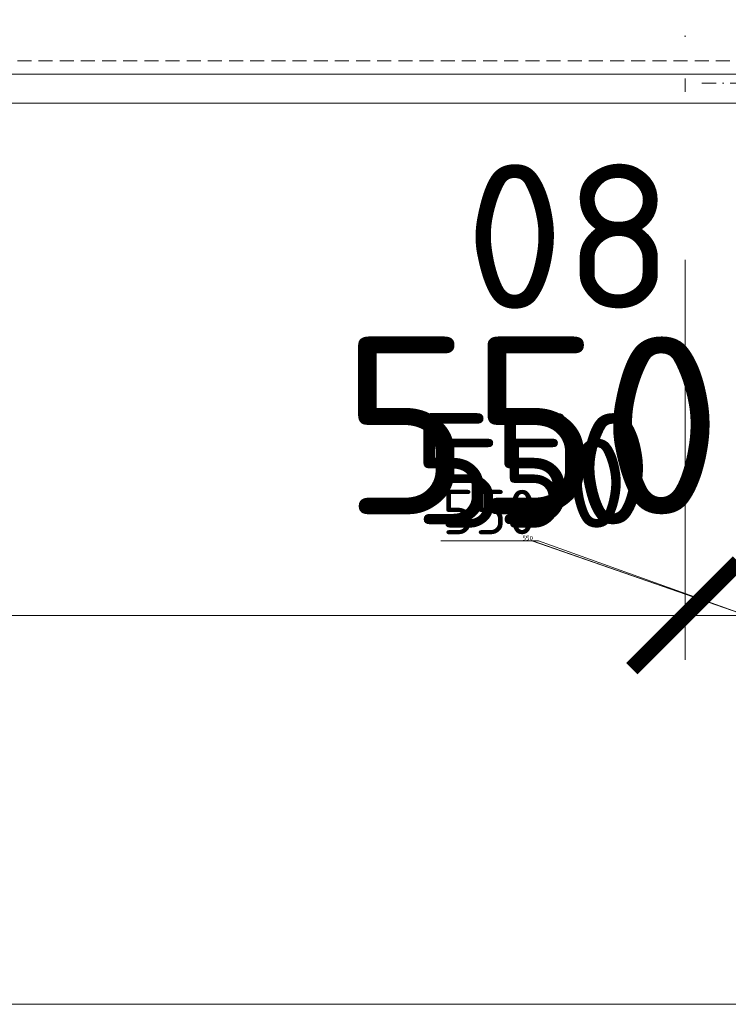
# Model space of a CAD drawing. Header units: millimetres. Extents: x -1695604 to 5289369, y -1488057 to 2187451.
# Tile 550 of 656: x 375005 to 378194, y 144775 to 149205. Entities that reach past the tile are written whole.
import ezdxf

# ---------------------------------------------------------------- set-up
doc = ezdxf.new("R2010")
doc.units = ezdxf.units.MM
for name, pattern in [('CENTERX2', [101.6, 63.5, -12.7, 12.7, -12.7]), ('DASHDOT', [25.4, 12.7, -6.35, 0, -6.35]), ('DASHED', [19.05, 12.7, -6.35]), ('HIDDEN', [9.525, 6.35, -3.175])]:
    doc.linetypes.add(name, pattern=pattern)
doc.layers.get('Defpoints').update_dxf_attribs({"color": 8})
for name, color, linetype, lineweight in [('A99_N_kce-pod', 7, 'DASHED', 20), ('A99_N_koty-200', 5, 'Continuous', 5), ('A99_N_koty-200 @ 1', 5, 'Continuous', 5), ('A99_N_koty-200 @ 10', 5, 'Continuous', 5), ('A99_N_koty-200 @ 100', 5, 'Continuous', 5), ('A99_N_koty-200 @ 200', 5, 'Continuous', 5), ('A99_N_koty-200 @ 250 (1)', 5, 'Continuous', 5), ('A99_N_koty-200 @ 250 (2)', 5, 'Continuous', 5), ('A99_N_koty-200 @ 400', 5, 'Continuous', 5), ('A99_N_txt-popis-200', 240, 'Continuous', 5), ('A99_S_kce-pohl', 7, 'Continuous', 5), ('A99_S_osy', 1, 'CENTERX2', 5)]:
    doc.layers.add(name, color=color, linetype=linetype, lineweight=lineweight)
doc.styles.add('A99_kota', font='isocpeur.ttf', dxfattribs={"height": 2})
doc.styles.add('ad_popis 100', font='isocpeur.ttf', dxfattribs={"height": 200})
doc.dimstyles.new('A99_kota_200 new', dxfattribs={"dimscale": 200, "dimtxt": 2, "dimasz": 1.2, "dimexe": 0.5, "dimexo": 1.5, "dimgap": 0.3, "dimtad": 1, "dimdec": 0, "dimzin": 3, "dimdsep": 46, "dimtxsty": 'A99_kota', "dimblk": 'ARCHTICK', "dimcen": 2.5, "dimazin": 2, "dimtfac": 0.75, "dimtdec": 0, "dimtmove": 2, "dimatfit": 0, "dimfxl": 0, "dimtolj": 1, "dimtzin": 0, "dimlwd": 5, "dimlwe": 5, "dimarcsym": 0})

# ---------------------------------------------------------------- blocks, each defined once
blk = doc.blocks.new('_ArchTick')
at = {"color": 0, "linetype": 'ByBlock', "const_width": 0.15}
blk.add_lwpolyline([(-0.5, -0.5), (0.5, 0.5)], dxfattribs=at)
blk = doc.blocks.new('*D4608')
at = {"layer": 'A99_N_koty-200', "color": 0, "linetype": 'Continuous', "lineweight": 5, "ltscale": 10, "transparency": 16777216}
for p, q in [((366000, 146925), (366000, 146475)), ((378000, 146925), (378000, 146475)), ((378000, 146525), (366000, 146525))]:
    blk.add_line(p, q, dxfattribs=at)
at = {"layer": 'Defpoints', "color": 0, "linetype": 'Continuous', "lineweight": 18, "ltscale": 10, "transparency": 16777216}
for p in [(366000, 149400), (378000, 149400), (366000, 146525)]:
    blk.add_point(p, dxfattribs=at)
at = {"layer": 'A99_N_koty-200', "color": 0, "linetype": 'Continuous', "lineweight": 5, "ltscale": 10, "transparency": 16777216, "xscale": 120, "yscale": 120, "zscale": 120, "rotation": 180}
blk.add_blockref('_ArchTick', (366000, 146525), dxfattribs=at)
at = {"layer": 'A99_N_koty-200', "color": 0, "linetype": 'Continuous', "lineweight": 5, "ltscale": 10, "transparency": 16777216, "xscale": 120, "yscale": 120, "zscale": 120}
blk.add_blockref('_ArchTick', (378000, 146525), dxfattribs=at)
at = {"layer": 'A99_N_koty-200', "color": 0, "linetype": 'Continuous', "ltscale": 10, "transparency": 16777216, "insert": (372000, 146655), "char_height": 200, "attachment_point": 5, "style": 'A99_kota'}
blk.add_mtext('\\A1;12000', dxfattribs=at)
blk = doc.blocks.new('*D4609')
at = {"layer": 'A99_N_koty-200', "color": 0, "linetype": 'Continuous', "lineweight": 5, "ltscale": 10, "transparency": 16777216}
for p, q in [((366000, 147325), (366000, 146425)), ((378000, 147325), (378000, 146425)), ((378000, 146525), (366000, 146525))]:
    blk.add_line(p, q, dxfattribs=at)
at = {"layer": 'Defpoints', "color": 0, "linetype": 'Continuous', "lineweight": 18, "ltscale": 10, "transparency": 16777216}
for p in [(366000, 149400), (378000, 149400), (366000, 146525)]:
    blk.add_point(p, dxfattribs=at)
at = {"layer": 'A99_N_koty-200', "color": 0, "linetype": 'Continuous', "lineweight": 5, "ltscale": 10, "transparency": 16777216, "xscale": 240, "yscale": 240, "zscale": 240, "rotation": 180}
blk.add_blockref('_ArchTick', (366000, 146525), dxfattribs=at)
at = {"layer": 'A99_N_koty-200', "color": 0, "linetype": 'Continuous', "lineweight": 5, "ltscale": 10, "transparency": 16777216, "xscale": 240, "yscale": 240, "zscale": 240}
blk.add_blockref('_ArchTick', (378000, 146525), dxfattribs=at)
at = {"layer": 'A99_N_koty-200', "color": 0, "linetype": 'Continuous', "ltscale": 10, "transparency": 16777216, "insert": (372000, 146785), "char_height": 400, "attachment_point": 5, "style": 'A99_kota'}
blk.add_mtext('\\A1;12000', dxfattribs=at)
blk = doc.blocks.new('*D4610')
at = {"layer": 'A99_N_koty-200', "color": 0, "linetype": 'Continuous', "lineweight": 5, "ltscale": 10, "transparency": 16777216}
for p, q in [((366000, 146529), (366000, 146524.5)), ((378000, 146525), (366000, 146525)), ((378000, 146529), (378000, 146524.5))]:
    blk.add_line(p, q, dxfattribs=at)
at = {"layer": 'Defpoints', "color": 0, "linetype": 'Continuous', "lineweight": 18, "ltscale": 10, "transparency": 16777216}
for p in [(366000, 149400), (378000, 149400), (366000, 146525)]:
    blk.add_point(p, dxfattribs=at)
at = {"layer": 'A99_N_koty-200', "color": 0, "linetype": 'Continuous', "lineweight": 5, "ltscale": 10, "transparency": 16777216, "xscale": 1.2, "yscale": 1.2, "zscale": 1.2, "rotation": 180}
blk.add_blockref('_ArchTick', (366000, 146525), dxfattribs=at)
at = {"layer": 'A99_N_koty-200', "color": 0, "linetype": 'Continuous', "lineweight": 5, "ltscale": 10, "transparency": 16777216, "xscale": 1.2, "yscale": 1.2, "zscale": 1.2}
blk.add_blockref('_ArchTick', (378000, 146525), dxfattribs=at)
at = {"layer": 'A99_N_koty-200', "color": 0, "linetype": 'Continuous', "ltscale": 10, "transparency": 16777216, "insert": (372000, 146526.3), "char_height": 2, "attachment_point": 5, "style": 'A99_kota'}
blk.add_mtext('\\A1;12000', dxfattribs=at)
blk = doc.blocks.new('*D4611')
at = {"layer": 'A99_N_koty-200', "color": 0, "linetype": 'Continuous', "lineweight": 5, "ltscale": 10, "transparency": 16777216}
for p, q in [((366000, 148125), (366000, 146325)), ((378000, 148125), (378000, 146325)), ((378000, 146525), (366000, 146525))]:
    blk.add_line(p, q, dxfattribs=at)
at = {"layer": 'Defpoints', "color": 0, "linetype": 'Continuous', "lineweight": 18, "ltscale": 10, "transparency": 16777216}
for p in [(366000, 149400), (378000, 149400), (366000, 146525)]:
    blk.add_point(p, dxfattribs=at)
at = {"layer": 'A99_N_koty-200', "color": 0, "linetype": 'Continuous', "lineweight": 5, "ltscale": 10, "transparency": 16777216, "xscale": 480, "yscale": 480, "zscale": 480, "rotation": 180}
blk.add_blockref('_ArchTick', (366000, 146525), dxfattribs=at)
at = {"layer": 'A99_N_koty-200', "color": 0, "linetype": 'Continuous', "lineweight": 5, "ltscale": 10, "transparency": 16777216, "xscale": 480, "yscale": 480, "zscale": 480}
blk.add_blockref('_ArchTick', (378000, 146525), dxfattribs=at)
at = {"layer": 'A99_N_koty-200', "color": 0, "linetype": 'Continuous', "ltscale": 10, "transparency": 16777216, "insert": (372000, 147045), "char_height": 800, "attachment_point": 5, "style": 'A99_kota'}
blk.add_mtext('\\A1;12000', dxfattribs=at)
blk = doc.blocks.new('*D4612')
at = {"layer": 'A99_N_koty-200', "color": 0, "linetype": 'Continuous', "lineweight": 5, "ltscale": 10, "transparency": 16777216}
for p, q in [((366000, 146565), (366000, 146520)), ((378000, 146565), (378000, 146520)), ((378000, 146525), (366000, 146525))]:
    blk.add_line(p, q, dxfattribs=at)
at = {"layer": 'Defpoints', "color": 0, "linetype": 'Continuous', "lineweight": 18, "ltscale": 10, "transparency": 16777216}
for p in [(366000, 149400), (378000, 149400), (366000, 146525)]:
    blk.add_point(p, dxfattribs=at)
at = {"layer": 'A99_N_koty-200', "color": 0, "linetype": 'Continuous', "lineweight": 5, "ltscale": 10, "transparency": 16777216, "xscale": 12, "yscale": 12, "zscale": 12, "rotation": 180}
blk.add_blockref('_ArchTick', (366000, 146525), dxfattribs=at)
at = {"layer": 'A99_N_koty-200', "color": 0, "linetype": 'Continuous', "lineweight": 5, "ltscale": 10, "transparency": 16777216, "xscale": 12, "yscale": 12, "zscale": 12}
blk.add_blockref('_ArchTick', (378000, 146525), dxfattribs=at)
at = {"layer": 'A99_N_koty-200', "color": 0, "linetype": 'Continuous', "ltscale": 10, "transparency": 16777216, "insert": (372000, 146538), "char_height": 20, "attachment_point": 5, "style": 'A99_kota'}
blk.add_mtext('\\A1;12000', dxfattribs=at)
blk = doc.blocks.new('*D4613')
at = {"layer": 'A99_N_koty-200', "color": 0, "linetype": 'Continuous', "lineweight": 5, "ltscale": 10, "transparency": 16777216}
for p, q in [((366000, 147525), (366000, 146400)), ((378000, 147525), (378000, 146400)), ((378000, 146525), (366000, 146525))]:
    blk.add_line(p, q, dxfattribs=at)
at = {"layer": 'Defpoints', "color": 0, "linetype": 'Continuous', "lineweight": 18, "ltscale": 10, "transparency": 16777216}
for p in [(366000, 149400), (378000, 149400), (366000, 146525)]:
    blk.add_point(p, dxfattribs=at)
at = {"layer": 'A99_N_koty-200', "color": 0, "linetype": 'Continuous', "lineweight": 5, "ltscale": 10, "transparency": 16777216, "xscale": 300, "yscale": 300, "zscale": 300, "rotation": 180}
blk.add_blockref('_ArchTick', (366000, 146525), dxfattribs=at)
at = {"layer": 'A99_N_koty-200', "color": 0, "linetype": 'Continuous', "lineweight": 5, "ltscale": 10, "transparency": 16777216, "xscale": 300, "yscale": 300, "zscale": 300}
blk.add_blockref('_ArchTick', (378000, 146525), dxfattribs=at)
at = {"layer": 'A99_N_koty-200', "color": 0, "linetype": 'Continuous', "ltscale": 10, "transparency": 16777216, "insert": (372000, 146850), "char_height": 500, "attachment_point": 5, "style": 'A99_kota'}
blk.add_mtext('\\A1;12000', dxfattribs=at)
blk = doc.blocks.new('*D4614')
at = {"layer": 'A99_N_koty-200', "color": 0, "linetype": 'Continuous', "lineweight": 5, "ltscale": 10, "transparency": 16777216}
for p, q in [((366000, 147525), (366000, 146400)), ((378000, 147525), (378000, 146400)), ((378000, 146525), (366000, 146525))]:
    blk.add_line(p, q, dxfattribs=at)
at = {"layer": 'Defpoints', "color": 0, "linetype": 'Continuous', "lineweight": 18, "ltscale": 10, "transparency": 16777216}
for p in [(366000, 149400), (378000, 149400), (366000, 146525)]:
    blk.add_point(p, dxfattribs=at)
at = {"layer": 'A99_N_koty-200', "color": 0, "linetype": 'Continuous', "lineweight": 5, "ltscale": 10, "transparency": 16777216, "xscale": 300, "yscale": 300, "zscale": 300, "rotation": 180}
blk.add_blockref('_ArchTick', (366000, 146525), dxfattribs=at)
at = {"layer": 'A99_N_koty-200', "color": 0, "linetype": 'Continuous', "lineweight": 5, "ltscale": 10, "transparency": 16777216, "xscale": 300, "yscale": 300, "zscale": 300}
blk.add_blockref('_ArchTick', (378000, 146525), dxfattribs=at)
at = {"layer": 'A99_N_koty-200', "color": 0, "linetype": 'Continuous', "ltscale": 10, "transparency": 16777216, "insert": (372000, 146850), "char_height": 500, "attachment_point": 5, "style": 'A99_kota'}
blk.add_mtext('\\A1;12000', dxfattribs=at)
blk = doc.blocks.new('*D4616')
at = {"layer": 'A99_N_koty-200', "color": 0, "linetype": 'Continuous', "lineweight": 5, "ltscale": 10, "transparency": 16777216}
for p, q in [((378000, 146925), (378000, 146475)), ((378550, 146925), (378550, 146475)), ((377340, 146860), (376900, 146860)), ((378275, 146525), (377340, 146860)), ((378000, 146525), (377880, 146525)), ((378550, 146525), (378000, 146525)), ((378550, 146525), (378000, 146525)), ((378550, 146525), (378670, 146525))]:
    blk.add_line(p, q, dxfattribs=at)
at = {"layer": 'Defpoints', "color": 0, "linetype": 'Continuous', "lineweight": 18, "ltscale": 10, "transparency": 16777216}
for p in [(378000, 149400), (378550, 149400), (378000, 146525)]:
    blk.add_point(p, dxfattribs=at)
at = {"layer": 'A99_N_koty-200', "color": 0, "linetype": 'Continuous', "lineweight": 5, "ltscale": 10, "transparency": 16777216, "xscale": 120, "yscale": 120, "zscale": 120}
blk.add_blockref('_ArchTick', (378000, 146525), dxfattribs=at)
at = {"layer": 'A99_N_koty-200', "color": 0, "linetype": 'Continuous', "lineweight": 5, "ltscale": 10, "transparency": 16777216, "xscale": 120, "yscale": 120, "zscale": 120, "rotation": 180}
blk.add_blockref('_ArchTick', (378550, 146525), dxfattribs=at)
at = {"layer": 'A99_N_koty-200', "color": 0, "linetype": 'Continuous', "ltscale": 10, "transparency": 16777216, "insert": (377120, 146990), "char_height": 200, "attachment_point": 5, "style": 'A99_kota'}
blk.add_mtext('\\A1;550', dxfattribs=at)
blk = doc.blocks.new('*D4617')
at = {"layer": 'A99_N_koty-200', "color": 0, "linetype": 'Continuous', "lineweight": 5, "ltscale": 10, "transparency": 16777216}
for p, q in [((378000, 147325), (378000, 146425)), ((378550, 147325), (378550, 146425)), ((378000, 146525), (377760, 146525)), ((378550, 146525), (378000, 146525)), ((378550, 146525), (378790, 146525))]:
    blk.add_line(p, q, dxfattribs=at)
at = {"layer": 'Defpoints', "color": 0, "linetype": 'Continuous', "lineweight": 18, "ltscale": 10, "transparency": 16777216}
for p in [(378000, 149400), (378550, 149400), (378000, 146525)]:
    blk.add_point(p, dxfattribs=at)
at = {"layer": 'A99_N_koty-200', "color": 0, "linetype": 'Continuous', "lineweight": 5, "ltscale": 10, "transparency": 16777216, "xscale": 240, "yscale": 240, "zscale": 240}
blk.add_blockref('_ArchTick', (378000, 146525), dxfattribs=at)
at = {"layer": 'A99_N_koty-200', "color": 0, "linetype": 'Continuous', "lineweight": 5, "ltscale": 10, "transparency": 16777216, "xscale": 240, "yscale": 240, "zscale": 240, "rotation": 180}
blk.add_blockref('_ArchTick', (378550, 146525), dxfattribs=at)
at = {"layer": 'A99_N_koty-200', "color": 0, "linetype": 'Continuous', "ltscale": 10, "transparency": 16777216, "insert": (377310, 147120), "char_height": 400, "attachment_point": 5, "style": 'A99_kota'}
blk.add_mtext('\\A1;550', dxfattribs=at)
blk = doc.blocks.new('*D4618')
at = {"layer": 'A99_N_koty-200', "color": 0, "linetype": 'Continuous', "lineweight": 5, "ltscale": 10, "transparency": 16777216}
for p, q in [((377310.3, 146860), (377305.9, 146860)), ((378275, 146525), (377310.3, 146860)), ((378000, 146525), (377998.8, 146525)), ((378000, 146529), (378000, 146524.5)), ((378550, 146525), (378000, 146525)), ((378550, 146525), (378000, 146525)), ((378550, 146529), (378550, 146524.5)), ((378550, 146525), (378551.2, 146525))]:
    blk.add_line(p, q, dxfattribs=at)
at = {"layer": 'Defpoints', "color": 0, "linetype": 'Continuous', "lineweight": 18, "ltscale": 10, "transparency": 16777216}
for p in [(378000, 149400), (378550, 149400), (378000, 146525)]:
    blk.add_point(p, dxfattribs=at)
at = {"layer": 'A99_N_koty-200', "color": 0, "linetype": 'Continuous', "lineweight": 5, "ltscale": 10, "transparency": 16777216, "xscale": 1.2, "yscale": 1.2, "zscale": 1.2}
blk.add_blockref('_ArchTick', (378000, 146525), dxfattribs=at)
at = {"layer": 'A99_N_koty-200', "color": 0, "linetype": 'Continuous', "lineweight": 5, "ltscale": 10, "transparency": 16777216, "xscale": 1.2, "yscale": 1.2, "zscale": 1.2, "rotation": 180}
blk.add_blockref('_ArchTick', (378550, 146525), dxfattribs=at)
at = {"layer": 'A99_N_koty-200', "color": 0, "linetype": 'Continuous', "ltscale": 10, "transparency": 16777216, "insert": (377308.1, 146861.3), "char_height": 2, "attachment_point": 5, "style": 'A99_kota'}
blk.add_mtext('\\A1;550', dxfattribs=at)
blk = doc.blocks.new('*D4619')
at = {"layer": 'A99_N_koty-200', "color": 0, "linetype": 'Continuous', "lineweight": 5, "ltscale": 10, "transparency": 16777216}
for p, q in [((378000, 148125), (378000, 146325)), ((378550, 148125), (378550, 146325)), ((378000, 146525), (377520, 146525)), ((378550, 146525), (378000, 146525)), ((378550, 146525), (379030, 146525))]:
    blk.add_line(p, q, dxfattribs=at)
at = {"layer": 'Defpoints', "color": 0, "linetype": 'Continuous', "lineweight": 18, "ltscale": 10, "transparency": 16777216}
for p in [(378000, 149400), (378550, 149400), (378000, 146525)]:
    blk.add_point(p, dxfattribs=at)
at = {"layer": 'A99_N_koty-200', "color": 0, "linetype": 'Continuous', "lineweight": 5, "ltscale": 10, "transparency": 16777216, "xscale": 480, "yscale": 480, "zscale": 480}
blk.add_blockref('_ArchTick', (378000, 146525), dxfattribs=at)
at = {"layer": 'A99_N_koty-200', "color": 0, "linetype": 'Continuous', "lineweight": 5, "ltscale": 10, "transparency": 16777216, "xscale": 480, "yscale": 480, "zscale": 480, "rotation": 180}
blk.add_blockref('_ArchTick', (378550, 146525), dxfattribs=at)
at = {"layer": 'A99_N_koty-200', "color": 0, "linetype": 'Continuous', "ltscale": 10, "transparency": 16777216, "insert": (377310, 147380), "char_height": 800, "attachment_point": 5, "style": 'A99_kota'}
blk.add_mtext('\\A1;550', dxfattribs=at)
blk = doc.blocks.new('*D4620')
at = {"layer": 'A99_N_koty-200', "color": 0, "linetype": 'Continuous', "lineweight": 5, "ltscale": 10, "transparency": 16777216}
for p, q in [((377313, 146860), (377269, 146860)), ((378275, 146525), (377313, 146860)), ((378000, 146565), (378000, 146520)), ((378550, 146565), (378550, 146520)), ((378000, 146525), (377988, 146525)), ((378550, 146525), (378000, 146525)), ((378550, 146525), (378000, 146525)), ((378550, 146525), (378562, 146525))]:
    blk.add_line(p, q, dxfattribs=at)
at = {"layer": 'Defpoints', "color": 0, "linetype": 'Continuous', "lineweight": 18, "ltscale": 10, "transparency": 16777216}
for p in [(378000, 149400), (378550, 149400), (378000, 146525)]:
    blk.add_point(p, dxfattribs=at)
at = {"layer": 'A99_N_koty-200', "color": 0, "linetype": 'Continuous', "lineweight": 5, "ltscale": 10, "transparency": 16777216, "xscale": 12, "yscale": 12, "zscale": 12}
blk.add_blockref('_ArchTick', (378000, 146525), dxfattribs=at)
at = {"layer": 'A99_N_koty-200', "color": 0, "linetype": 'Continuous', "lineweight": 5, "ltscale": 10, "transparency": 16777216, "xscale": 12, "yscale": 12, "zscale": 12, "rotation": 180}
blk.add_blockref('_ArchTick', (378550, 146525), dxfattribs=at)
at = {"layer": 'A99_N_koty-200', "color": 0, "linetype": 'Continuous', "ltscale": 10, "transparency": 16777216, "insert": (377291, 146873), "char_height": 20, "attachment_point": 5, "style": 'A99_kota'}
blk.add_mtext('\\A1;550', dxfattribs=at)
blk = doc.blocks.new('*D4621')
at = {"layer": 'A99_N_koty-200', "color": 0, "linetype": 'Continuous', "lineweight": 5, "ltscale": 10, "transparency": 16777216}
for p, q in [((378000, 147525), (378000, 146400)), ((378550, 147525), (378550, 146400)), ((378000, 146525), (377700, 146525)), ((378550, 146525), (378000, 146525)), ((378550, 146525), (378850, 146525))]:
    blk.add_line(p, q, dxfattribs=at)
at = {"layer": 'Defpoints', "color": 0, "linetype": 'Continuous', "lineweight": 18, "ltscale": 10, "transparency": 16777216}
for p in [(378000, 149400), (378550, 149400), (378000, 146525)]:
    blk.add_point(p, dxfattribs=at)
at = {"layer": 'A99_N_koty-200', "color": 0, "linetype": 'Continuous', "lineweight": 5, "ltscale": 10, "transparency": 16777216, "xscale": 300, "yscale": 300, "zscale": 300}
blk.add_blockref('_ArchTick', (378000, 146525), dxfattribs=at)
at = {"layer": 'A99_N_koty-200', "color": 0, "linetype": 'Continuous', "lineweight": 5, "ltscale": 10, "transparency": 16777216, "xscale": 300, "yscale": 300, "zscale": 300, "rotation": 180}
blk.add_blockref('_ArchTick', (378550, 146525), dxfattribs=at)
at = {"layer": 'A99_N_koty-200', "color": 0, "linetype": 'Continuous', "ltscale": 10, "transparency": 16777216, "insert": (377310, 147185), "char_height": 500, "attachment_point": 5, "style": 'A99_kota'}
blk.add_mtext('\\A1;550', dxfattribs=at)
blk = doc.blocks.new('*D4622')
at = {"layer": 'A99_N_koty-200', "color": 0, "linetype": 'Continuous', "lineweight": 5, "ltscale": 10, "transparency": 16777216}
for p, q in [((378000, 147525), (378000, 146400)), ((378550, 147525), (378550, 146400)), ((378000, 146525), (377700, 146525)), ((378550, 146525), (378000, 146525)), ((378550, 146525), (378850, 146525))]:
    blk.add_line(p, q, dxfattribs=at)
at = {"layer": 'Defpoints', "color": 0, "linetype": 'Continuous', "lineweight": 18, "ltscale": 10, "transparency": 16777216}
for p in [(378000, 149400), (378550, 149400), (378000, 146525)]:
    blk.add_point(p, dxfattribs=at)
at = {"layer": 'A99_N_koty-200', "color": 0, "linetype": 'Continuous', "lineweight": 5, "ltscale": 10, "transparency": 16777216, "xscale": 300, "yscale": 300, "zscale": 300}
blk.add_blockref('_ArchTick', (378000, 146525), dxfattribs=at)
at = {"layer": 'A99_N_koty-200', "color": 0, "linetype": 'Continuous', "lineweight": 5, "ltscale": 10, "transparency": 16777216, "xscale": 300, "yscale": 300, "zscale": 300, "rotation": 180}
blk.add_blockref('_ArchTick', (378550, 146525), dxfattribs=at)
at = {"layer": 'A99_N_koty-200', "color": 0, "linetype": 'Continuous', "ltscale": 10, "transparency": 16777216, "insert": (377310, 147185), "char_height": 500, "attachment_point": 5, "style": 'A99_kota'}
blk.add_mtext('\\A1;550', dxfattribs=at)
blk = doc.blocks.new('*D4672')
at = {"layer": 'A99_N_koty-200', "color": 0, "linetype": 'Continuous', "lineweight": 5, "ltscale": 10, "transparency": 16777216}
for p, q in [((299400, 145175), (299400, 144725)), ((438875.5, 145175), (438875.5, 144725)), ((438875.5, 144775), (299400, 144775))]:
    blk.add_line(p, q, dxfattribs=at)
at = {"layer": 'Defpoints', "color": 0, "linetype": 'Continuous', "lineweight": 18, "ltscale": 10, "transparency": 16777216}
for p in [(299400, 148705), (438875.5, 148705), (299400, 144775)]:
    blk.add_point(p, dxfattribs=at)
at = {"layer": 'A99_N_koty-200', "color": 0, "linetype": 'Continuous', "lineweight": 5, "ltscale": 10, "transparency": 16777216, "xscale": 120, "yscale": 120, "zscale": 120, "rotation": 180}
blk.add_blockref('_ArchTick', (299400, 144775), dxfattribs=at)
at = {"layer": 'A99_N_koty-200', "color": 0, "linetype": 'Continuous', "lineweight": 5, "ltscale": 10, "transparency": 16777216, "xscale": 120, "yscale": 120, "zscale": 120}
blk.add_blockref('_ArchTick', (438875.5, 144775), dxfattribs=at)
at = {"layer": 'A99_N_koty-200', "color": 0, "linetype": 'Continuous', "ltscale": 10, "transparency": 16777216, "insert": (369137.8, 144905), "char_height": 200, "attachment_point": 5, "style": 'A99_kota'}
blk.add_mtext('\\A1;139476', dxfattribs=at)
blk = doc.blocks.new('*D4673')
at = {"layer": 'A99_N_koty-200', "color": 0, "linetype": 'Continuous', "lineweight": 5, "ltscale": 10, "transparency": 16777216}
for p, q in [((299400, 145575), (299400, 144675)), ((438875.5, 145575), (438875.5, 144675)), ((438875.5, 144775), (299400, 144775))]:
    blk.add_line(p, q, dxfattribs=at)
at = {"layer": 'Defpoints', "color": 0, "linetype": 'Continuous', "lineweight": 18, "ltscale": 10, "transparency": 16777216}
for p in [(299400, 148705), (438875.5, 148705), (299400, 144775)]:
    blk.add_point(p, dxfattribs=at)
at = {"layer": 'A99_N_koty-200', "color": 0, "linetype": 'Continuous', "lineweight": 5, "ltscale": 10, "transparency": 16777216, "xscale": 240, "yscale": 240, "zscale": 240, "rotation": 180}
blk.add_blockref('_ArchTick', (299400, 144775), dxfattribs=at)
at = {"layer": 'A99_N_koty-200', "color": 0, "linetype": 'Continuous', "lineweight": 5, "ltscale": 10, "transparency": 16777216, "xscale": 240, "yscale": 240, "zscale": 240}
blk.add_blockref('_ArchTick', (438875.5, 144775), dxfattribs=at)
at = {"layer": 'A99_N_koty-200', "color": 0, "linetype": 'Continuous', "ltscale": 10, "transparency": 16777216, "insert": (369137.8, 145035), "char_height": 400, "attachment_point": 5, "style": 'A99_kota'}
blk.add_mtext('\\A1;139476', dxfattribs=at)
blk = doc.blocks.new('*D4674')
at = {"layer": 'A99_N_koty-200', "color": 0, "linetype": 'Continuous', "lineweight": 5, "ltscale": 10, "transparency": 16777216}
for p, q in [((299400, 144779), (299400, 144774.5)), ((438875.5, 144775), (299400, 144775)), ((438875.5, 144779), (438875.5, 144774.5))]:
    blk.add_line(p, q, dxfattribs=at)
at = {"layer": 'Defpoints', "color": 0, "linetype": 'Continuous', "lineweight": 18, "ltscale": 10, "transparency": 16777216}
for p in [(299400, 148705), (438875.5, 148705), (299400, 144775)]:
    blk.add_point(p, dxfattribs=at)
at = {"layer": 'A99_N_koty-200', "color": 0, "linetype": 'Continuous', "lineweight": 5, "ltscale": 10, "transparency": 16777216, "xscale": 1.2, "yscale": 1.2, "zscale": 1.2, "rotation": 180}
blk.add_blockref('_ArchTick', (299400, 144775), dxfattribs=at)
at = {"layer": 'A99_N_koty-200', "color": 0, "linetype": 'Continuous', "lineweight": 5, "ltscale": 10, "transparency": 16777216, "xscale": 1.2, "yscale": 1.2, "zscale": 1.2}
blk.add_blockref('_ArchTick', (438875.5, 144775), dxfattribs=at)
at = {"layer": 'A99_N_koty-200', "color": 0, "linetype": 'Continuous', "ltscale": 10, "transparency": 16777216, "insert": (369137.8, 144776.3), "char_height": 2, "attachment_point": 5, "style": 'A99_kota'}
blk.add_mtext('\\A1;139476', dxfattribs=at)
blk = doc.blocks.new('*D4675')
at = {"layer": 'A99_N_koty-200', "color": 0, "linetype": 'Continuous', "lineweight": 5, "ltscale": 10, "transparency": 16777216}
for p, q in [((299400, 146375), (299400, 144575)), ((438875.5, 146375), (438875.5, 144575)), ((438875.5, 144775), (299400, 144775))]:
    blk.add_line(p, q, dxfattribs=at)
at = {"layer": 'Defpoints', "color": 0, "linetype": 'Continuous', "lineweight": 18, "ltscale": 10, "transparency": 16777216}
for p in [(299400, 148705), (438875.5, 148705), (299400, 144775)]:
    blk.add_point(p, dxfattribs=at)
at = {"layer": 'A99_N_koty-200', "color": 0, "linetype": 'Continuous', "lineweight": 5, "ltscale": 10, "transparency": 16777216, "xscale": 480, "yscale": 480, "zscale": 480, "rotation": 180}
blk.add_blockref('_ArchTick', (299400, 144775), dxfattribs=at)
at = {"layer": 'A99_N_koty-200', "color": 0, "linetype": 'Continuous', "lineweight": 5, "ltscale": 10, "transparency": 16777216, "xscale": 480, "yscale": 480, "zscale": 480}
blk.add_blockref('_ArchTick', (438875.5, 144775), dxfattribs=at)
at = {"layer": 'A99_N_koty-200', "color": 0, "linetype": 'Continuous', "ltscale": 10, "transparency": 16777216, "insert": (369137.8, 145295), "char_height": 800, "attachment_point": 5, "style": 'A99_kota'}
blk.add_mtext('\\A1;139476', dxfattribs=at)
blk = doc.blocks.new('*D4676')
at = {"layer": 'A99_N_koty-200', "color": 0, "linetype": 'Continuous', "lineweight": 5, "ltscale": 10, "transparency": 16777216}
for p, q in [((299400, 144815), (299400, 144770)), ((438875.5, 144815), (438875.5, 144770)), ((438875.5, 144775), (299400, 144775))]:
    blk.add_line(p, q, dxfattribs=at)
at = {"layer": 'Defpoints', "color": 0, "linetype": 'Continuous', "lineweight": 18, "ltscale": 10, "transparency": 16777216}
for p in [(299400, 148705), (438875.5, 148705), (299400, 144775)]:
    blk.add_point(p, dxfattribs=at)
at = {"layer": 'A99_N_koty-200', "color": 0, "linetype": 'Continuous', "lineweight": 5, "ltscale": 10, "transparency": 16777216, "xscale": 12, "yscale": 12, "zscale": 12, "rotation": 180}
blk.add_blockref('_ArchTick', (299400, 144775), dxfattribs=at)
at = {"layer": 'A99_N_koty-200', "color": 0, "linetype": 'Continuous', "lineweight": 5, "ltscale": 10, "transparency": 16777216, "xscale": 12, "yscale": 12, "zscale": 12}
blk.add_blockref('_ArchTick', (438875.5, 144775), dxfattribs=at)
at = {"layer": 'A99_N_koty-200', "color": 0, "linetype": 'Continuous', "ltscale": 10, "transparency": 16777216, "insert": (369137.8, 144788), "char_height": 20, "attachment_point": 5, "style": 'A99_kota'}
blk.add_mtext('\\A1;139476', dxfattribs=at)
blk = doc.blocks.new('*D4677')
at = {"layer": 'A99_N_koty-200', "color": 0, "linetype": 'Continuous', "lineweight": 5, "ltscale": 10, "transparency": 16777216}
for p, q in [((299400, 145775), (299400, 144650)), ((438875.5, 145775), (438875.5, 144650)), ((438875.5, 144775), (299400, 144775))]:
    blk.add_line(p, q, dxfattribs=at)
at = {"layer": 'Defpoints', "color": 0, "linetype": 'Continuous', "lineweight": 18, "ltscale": 10, "transparency": 16777216}
for p in [(299400, 148705), (438875.5, 148705), (299400, 144775)]:
    blk.add_point(p, dxfattribs=at)
at = {"layer": 'A99_N_koty-200', "color": 0, "linetype": 'Continuous', "lineweight": 5, "ltscale": 10, "transparency": 16777216, "xscale": 300, "yscale": 300, "zscale": 300, "rotation": 180}
blk.add_blockref('_ArchTick', (299400, 144775), dxfattribs=at)
at = {"layer": 'A99_N_koty-200', "color": 0, "linetype": 'Continuous', "lineweight": 5, "ltscale": 10, "transparency": 16777216, "xscale": 300, "yscale": 300, "zscale": 300}
blk.add_blockref('_ArchTick', (438875.5, 144775), dxfattribs=at)
at = {"layer": 'A99_N_koty-200', "color": 0, "linetype": 'Continuous', "ltscale": 10, "transparency": 16777216, "insert": (369137.8, 145100), "char_height": 500, "attachment_point": 5, "style": 'A99_kota'}
blk.add_mtext('\\A1;139476', dxfattribs=at)
blk = doc.blocks.new('*D4678')
at = {"layer": 'A99_N_koty-200', "color": 0, "linetype": 'Continuous', "lineweight": 5, "ltscale": 10, "transparency": 16777216}
for p, q in [((299400, 145775), (299400, 144650)), ((438875.5, 145775), (438875.5, 144650)), ((438875.5, 144775), (299400, 144775))]:
    blk.add_line(p, q, dxfattribs=at)
at = {"layer": 'Defpoints', "color": 0, "linetype": 'Continuous', "lineweight": 18, "ltscale": 10, "transparency": 16777216}
for p in [(299400, 148705), (438875.5, 148705), (299400, 144775)]:
    blk.add_point(p, dxfattribs=at)
at = {"layer": 'A99_N_koty-200', "color": 0, "linetype": 'Continuous', "lineweight": 5, "ltscale": 10, "transparency": 16777216, "xscale": 300, "yscale": 300, "zscale": 300, "rotation": 180}
blk.add_blockref('_ArchTick', (299400, 144775), dxfattribs=at)
at = {"layer": 'A99_N_koty-200', "color": 0, "linetype": 'Continuous', "lineweight": 5, "ltscale": 10, "transparency": 16777216, "xscale": 300, "yscale": 300, "zscale": 300}
blk.add_blockref('_ArchTick', (438875.5, 144775), dxfattribs=at)
at = {"layer": 'A99_N_koty-200', "color": 0, "linetype": 'Continuous', "ltscale": 10, "transparency": 16777216, "insert": (369137.8, 145100), "char_height": 500, "attachment_point": 5, "style": 'A99_kota'}
blk.add_mtext('\\A1;139476', dxfattribs=at)
blk = doc.blocks.new('*U5977')
at = {"layer": 'A99_N_koty-200 @ 1', "linetype": 'Continuous', "ltscale": 10}
dim = blk.add_linear_dim(base=(366000, 146525), p1=(378000, 149400), p2=(366000, 149400), angle=180, dimstyle='A99_kota_200 new', override={"dimscale": 1, "dimtix": 1, "dimtofl": 1, "dimtmove": 1, "dimatfit": 1}, dxfattribs=at)
dim.commit()
dim.dimension.update_dxf_attribs({"geometry": '*D4610', "text_midpoint": (372000, 146526.3)})
at = {"layer": 'A99_N_koty-200 @ 10', "linetype": 'Continuous', "ltscale": 10}
dim = blk.add_linear_dim(base=(366000, 146525), p1=(378000, 149400), p2=(366000, 149400), angle=180, dimstyle='A99_kota_200 new', override={"dimscale": 10, "dimtix": 1, "dimtofl": 1, "dimtmove": 1, "dimatfit": 1}, dxfattribs=at)
dim.commit()
dim.dimension.update_dxf_attribs({"geometry": '*D4612', "text_midpoint": (372000, 146538)})
at = {"layer": 'A99_N_koty-200 @ 100', "linetype": 'Continuous', "ltscale": 10}
dim = blk.add_linear_dim(base=(366000, 146525), p1=(378000, 149400), p2=(366000, 149400), angle=180, dimstyle='A99_kota_200 new', override={"dimscale": 100, "dimtix": 1, "dimtofl": 1, "dimtmove": 1, "dimatfit": 1}, dxfattribs=at)
dim.commit()
dim.dimension.update_dxf_attribs({"geometry": '*D4608', "text_midpoint": (372000, 146655)})
at = {"layer": 'A99_N_koty-200 @ 200', "linetype": 'Continuous', "ltscale": 10}
dim = blk.add_linear_dim(base=(366000, 146525), p1=(378000, 149400), p2=(366000, 149400), angle=180, dimstyle='A99_kota_200 new', override={"dimscale": 200, "dimtix": 1, "dimtofl": 1, "dimtmove": 1, "dimatfit": 1}, dxfattribs=at)
dim.commit()
dim.dimension.update_dxf_attribs({"geometry": '*D4609', "text_midpoint": (372000, 146785)})
at = {"layer": 'A99_N_koty-200 @ 250 (1)', "linetype": 'Continuous', "ltscale": 10}
dim = blk.add_linear_dim(base=(366000, 146525), p1=(378000, 149400), p2=(366000, 149400), angle=180, dimstyle='A99_kota_200 new', override={"dimscale": 250, "dimtix": 1, "dimtofl": 1, "dimtmove": 1, "dimatfit": 1}, dxfattribs=at)
dim.commit()
dim.dimension.update_dxf_attribs({"geometry": '*D4614', "text_midpoint": (372000, 146850)})
at = {"layer": 'A99_N_koty-200 @ 250 (2)', "linetype": 'Continuous', "ltscale": 10}
dim = blk.add_linear_dim(base=(366000, 146525), p1=(378000, 149400), p2=(366000, 149400), angle=180, dimstyle='A99_kota_200 new', override={"dimscale": 250, "dimtix": 1, "dimtofl": 1, "dimtmove": 1, "dimatfit": 1}, dxfattribs=at)
dim.commit()
dim.dimension.update_dxf_attribs({"geometry": '*D4613', "text_midpoint": (372000, 146850)})
at = {"layer": 'A99_N_koty-200 @ 400', "linetype": 'Continuous', "ltscale": 10}
dim = blk.add_linear_dim(base=(366000, 146525), p1=(378000, 149400), p2=(366000, 149400), angle=180, dimstyle='A99_kota_200 new', override={"dimscale": 400, "dimtix": 1, "dimtofl": 1, "dimtmove": 1, "dimatfit": 1}, dxfattribs=at)
dim.commit()
dim.dimension.update_dxf_attribs({"geometry": '*D4611', "text_midpoint": (372000, 147045)})
blk = doc.blocks.new('*U5978')
at = {"layer": 'A99_N_koty-200 @ 1', "linetype": 'Continuous', "ltscale": 10}
dim = blk.add_linear_dim(base=(378000, 146525), p1=(378550, 149400), p2=(378000, 149400), angle=180, dimstyle='A99_kota_200 new', override={"dimscale": 1, "dimtix": 1, "dimtofl": 1, "dimtmove": 1, "dimatfit": 1}, dxfattribs=at)
dim.commit()
dim.dimension.update_dxf_attribs({"geometry": '*D4618', "text_midpoint": (377310, 146860), "dimtype": 128})
at = {"layer": 'A99_N_koty-200 @ 10', "linetype": 'Continuous', "ltscale": 10}
dim = blk.add_linear_dim(base=(378000, 146525), p1=(378550, 149400), p2=(378000, 149400), angle=180, dimstyle='A99_kota_200 new', override={"dimscale": 10, "dimtix": 1, "dimtofl": 1, "dimtmove": 1, "dimatfit": 1}, dxfattribs=at)
dim.commit()
dim.dimension.update_dxf_attribs({"geometry": '*D4620', "text_midpoint": (377310, 146860), "dimtype": 128})
at = {"layer": 'A99_N_koty-200 @ 100', "linetype": 'Continuous', "ltscale": 10}
dim = blk.add_linear_dim(base=(378000, 146525), p1=(378550, 149400), p2=(378000, 149400), angle=180, dimstyle='A99_kota_200 new', override={"dimscale": 100, "dimtix": 1, "dimtofl": 1, "dimtmove": 1, "dimatfit": 1}, dxfattribs=at)
dim.commit()
dim.dimension.update_dxf_attribs({"geometry": '*D4616', "text_midpoint": (377310, 146860), "dimtype": 128})
at = {"layer": 'A99_N_koty-200 @ 200', "linetype": 'Continuous', "ltscale": 10}
dim = blk.add_linear_dim(base=(378000, 146525), p1=(378550, 149400), p2=(378000, 149400), angle=180, dimstyle='A99_kota_200 new', override={"dimscale": 200, "dimtix": 1, "dimtofl": 1, "dimtmove": 1, "dimatfit": 1}, dxfattribs=at)
dim.commit()
dim.dimension.update_dxf_attribs({"geometry": '*D4617', "text_midpoint": (377310, 146860), "dimtype": 128})
at = {"layer": 'A99_N_koty-200 @ 250 (1)', "linetype": 'Continuous', "ltscale": 10}
dim = blk.add_linear_dim(base=(378000, 146525), p1=(378550, 149400), p2=(378000, 149400), angle=180, dimstyle='A99_kota_200 new', override={"dimscale": 250, "dimtix": 1, "dimtofl": 1, "dimtmove": 1, "dimatfit": 1}, dxfattribs=at)
dim.commit()
dim.dimension.update_dxf_attribs({"geometry": '*D4622', "text_midpoint": (377310, 146860), "dimtype": 128})
at = {"layer": 'A99_N_koty-200 @ 250 (2)', "linetype": 'Continuous', "ltscale": 10}
dim = blk.add_linear_dim(base=(378000, 146525), p1=(378550, 149400), p2=(378000, 149400), angle=180, dimstyle='A99_kota_200 new', override={"dimscale": 250, "dimtix": 1, "dimtofl": 1, "dimtmove": 1, "dimatfit": 1}, dxfattribs=at)
dim.commit()
dim.dimension.update_dxf_attribs({"geometry": '*D4621', "text_midpoint": (377310, 146860), "dimtype": 128})
at = {"layer": 'A99_N_koty-200 @ 400', "linetype": 'Continuous', "ltscale": 10}
dim = blk.add_linear_dim(base=(378000, 146525), p1=(378550, 149400), p2=(378000, 149400), angle=180, dimstyle='A99_kota_200 new', override={"dimscale": 400, "dimtix": 1, "dimtofl": 1, "dimtmove": 1, "dimatfit": 1}, dxfattribs=at)
dim.commit()
dim.dimension.update_dxf_attribs({"geometry": '*D4619', "text_midpoint": (377310, 146860), "dimtype": 128})
blk = doc.blocks.new('*U5985')
at = {"layer": 'A99_N_koty-200 @ 1', "linetype": 'Continuous', "ltscale": 10}
dim = blk.add_linear_dim(base=(299400, 144775), p1=(438875.5457, 148705), p2=(299400, 148705), angle=180, dimstyle='A99_kota_200 new', override={"dimscale": 1, "dimtix": 1, "dimtofl": 1, "dimtmove": 1, "dimatfit": 1}, dxfattribs=at)
dim.commit()
dim.dimension.update_dxf_attribs({"geometry": '*D4674', "text_midpoint": (369137.7728, 144776.3)})
at = {"layer": 'A99_N_koty-200 @ 10', "linetype": 'Continuous', "ltscale": 10}
dim = blk.add_linear_dim(base=(299400, 144775), p1=(438875.5457, 148705), p2=(299400, 148705), angle=180, dimstyle='A99_kota_200 new', override={"dimscale": 10, "dimtix": 1, "dimtofl": 1, "dimtmove": 1, "dimatfit": 1}, dxfattribs=at)
dim.commit()
dim.dimension.update_dxf_attribs({"geometry": '*D4676', "text_midpoint": (369137.7728, 144788)})
at = {"layer": 'A99_N_koty-200 @ 100', "linetype": 'Continuous', "ltscale": 10}
dim = blk.add_linear_dim(base=(299400, 144775), p1=(438875.5457, 148705), p2=(299400, 148705), angle=180, dimstyle='A99_kota_200 new', override={"dimscale": 100, "dimtix": 1, "dimtofl": 1, "dimtmove": 1, "dimatfit": 1}, dxfattribs=at)
dim.commit()
dim.dimension.update_dxf_attribs({"geometry": '*D4672', "text_midpoint": (369137.7728, 144905)})
at = {"layer": 'A99_N_koty-200 @ 200', "linetype": 'Continuous', "ltscale": 10}
dim = blk.add_linear_dim(base=(299400, 144775), p1=(438875.5457, 148705), p2=(299400, 148705), angle=180, dimstyle='A99_kota_200 new', override={"dimscale": 200, "dimtix": 1, "dimtofl": 1, "dimtmove": 1, "dimatfit": 1}, dxfattribs=at)
dim.commit()
dim.dimension.update_dxf_attribs({"geometry": '*D4673', "text_midpoint": (369137.7728, 145035)})
at = {"layer": 'A99_N_koty-200 @ 250 (1)', "linetype": 'Continuous', "ltscale": 10}
dim = blk.add_linear_dim(base=(299400, 144775), p1=(438875.5457, 148705), p2=(299400, 148705), angle=180, dimstyle='A99_kota_200 new', override={"dimscale": 250, "dimtix": 1, "dimtofl": 1, "dimtmove": 1, "dimatfit": 1}, dxfattribs=at)
dim.commit()
dim.dimension.update_dxf_attribs({"geometry": '*D4678', "text_midpoint": (369137.7728, 145100)})
at = {"layer": 'A99_N_koty-200 @ 250 (2)', "linetype": 'Continuous', "ltscale": 10}
dim = blk.add_linear_dim(base=(299400, 144775), p1=(438875.5457, 148705), p2=(299400, 148705), angle=180, dimstyle='A99_kota_200 new', override={"dimscale": 250, "dimtix": 1, "dimtofl": 1, "dimtmove": 1, "dimatfit": 1}, dxfattribs=at)
dim.commit()
dim.dimension.update_dxf_attribs({"geometry": '*D4677', "text_midpoint": (369137.7728, 145100)})
at = {"layer": 'A99_N_koty-200 @ 400', "linetype": 'Continuous', "ltscale": 10}
dim = blk.add_linear_dim(base=(299400, 144775), p1=(438875.5457, 148705), p2=(299400, 148705), angle=180, dimstyle='A99_kota_200 new', override={"dimscale": 400, "dimtix": 1, "dimtofl": 1, "dimtmove": 1, "dimatfit": 1}, dxfattribs=at)
dim.commit()
dim.dimension.update_dxf_attribs({"geometry": '*D4675', "text_midpoint": (369137.7728, 145295)})

msp = doc.modelspace()

# ---------------------------------------------------------------- linework, layer by layer
at = {"layer": 'A99_N_kce-pod', "linetype": 'HIDDEN', "lineweight": 5, "ltscale": 10}
msp.add_lwpolyline([(438875.5, 149020), (299400, 149020)], dxfattribs=at)
at = {"layer": 'A99_S_kce-pohl', "linetype": 'Continuous', "ltscale": 25}
msp.add_lwpolyline([(307330, 174440), (299400, 174440), (299400, 148960), (438875.5, 148960), (438875.5, 176350)], dxfattribs=at)
at = {"layer": 'A99_S_osy', "linetype": 'DASHDOT', "lineweight": 5, "ltscale": 30}
msp.add_lwpolyline([(378000, 250300), (378000, 146890)], dxfattribs=at)
at = {"layer": 'A99_S_osy', "linetype": 'DASHDOT', "lineweight": 5, "ltscale": 5}
msp.add_lwpolyline([(378075, 148920), (378475, 148920)], dxfattribs=at)

# ---------------------------------------------------------------- next in the draw order: texts
at = {"layer": 'A99_N_txt-popis-200', "color": 1, "lineweight": 0, "insert": (377010, 148555), "char_height": 650, "attachment_point": 1, "style": 'ad_popis 100', "bg_fill": 2}
msp.add_mtext_dynamic_manual_height_columns('08', width=832.5, gutter_width=1000, heights=[0], dxfattribs=at)

# ---------------------------------------------------------------- next in the draw order: linework, layer by layer
at = {"layer": 'A99_S_kce-pohl', "linetype": 'Continuous'}
msp.add_lwpolyline([(438875.5, 148830), (299400, 148830)], dxfattribs=at)

# ---------------------------------------------------------------- next in the draw order: block references
at = {"layer": 'A99_N_koty-200', "color": 3, "linetype": 'Continuous', "lineweight": 18}
for name in ['*U5977', '*U5978', '*U5985']:
    msp.add_blockref(name, (0, 0), dxfattribs=at)

doc.saveas('drawing.dxf')
